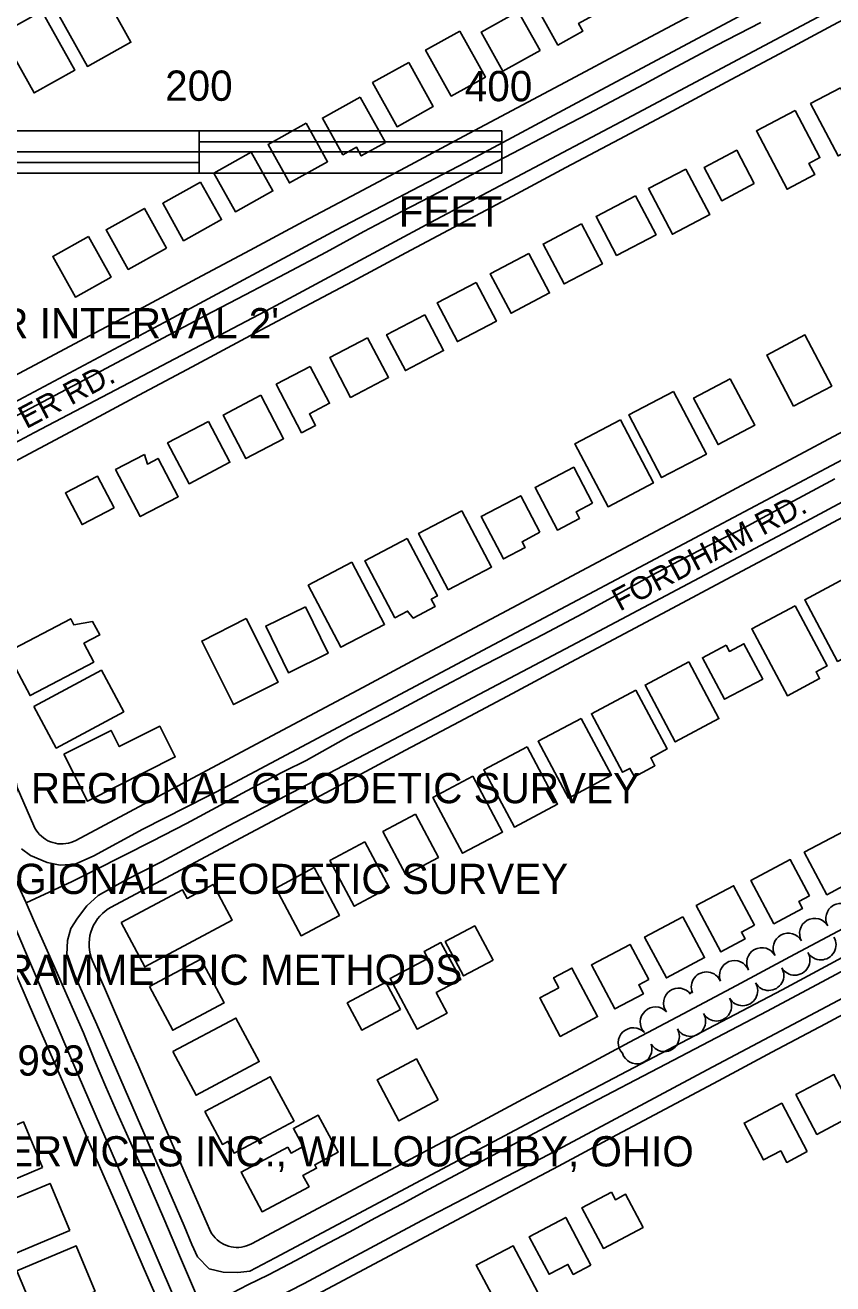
# Model space of a CAD drawing. Extents: x -25029 to 2274964, y -81170 to 687028.
# Drawn here: x 6130 to 6664, y -68706 to -67874 of the extents above; entities that cross this region are included whole.
import ezdxf

# ---------------------------------------------------------------- set-up
doc = ezdxf.new("R2010")
doc.units = 0
for name, color, linetype in [('81911BEA - RW_X_Fee_RW', 7, 'Continuous'), ('BLDG', 7, 'Continuous'), ('GE_X_CL_2000', 7, 'Continuous'), ('ROAD', 7, 'Continuous'), ('ROAD-NAME', 7, 'Continuous'), ('TI_CON_IN', 7, 'Continuous'), ('TI_SCLBAR', 7, 'Continuous'), ('TI_TITLE', 7, 'Continuous'), ('TREES', 7, 'Continuous')]:
    doc.layers.add(name, color=color, linetype=linetype)

msp = doc.modelspace()

# ---------------------------------------------------------------- linework, layer by layer
at = {"layer": '81911BEA - RW_X_Fee_RW'}
for points in [[(6750.2, -67771.92), (6631.95, -67834.89), (6596.64, -67853.69), (6561.33, -67872.49), (6526.02, -67891.29), (6490.72, -67910.09), (6455.41, -67928.89), (6420.1, -67947.69), (6384.8, -67966.49), (6349.49, -67985.29), (6314.18, -68004.09), (6278.87, -68022.89), (6243.57, -68041.69), (6208.26, -68060.5), (6172.95, -68079.3), (6052.46, -68143.46)], [(6777.01, -67814.29), (6664.17, -67874.37), (6628.87, -67893.17), (6593.56, -67911.97), (6558.25, -67930.77), (6522.95, -67949.57), (6487.64, -67968.38), (6452.33, -67987.18), (6417.03, -68005.98), (6381.72, -68024.78), (6346.41, -68043.58), (6311.1, -68062.38), (6275.8, -68081.18), (6240.49, -68099.98), (6205.18, -68118.78), (6169.88, -68137.58), (6082.42, -68184.15)], [(6895.24, -68023.24), (6776.98, -68086.21), (6741.68, -68105.01), (6706.37, -68123.81), (6671.06, -68142.61), (6635.76, -68161.41), (6600.45, -68180.21), (6565.14, -68199.02), (6529.84, -68217.82), (6494.53, -68236.62), (6459.22, -68255.42), (6423.91, -68274.22), (6388.61, -68293.02), (6353.3, -68311.82), (6317.99, -68330.62), (6282.69, -68349.42), (6163.51, -68412.88)], [(6922.05, -68065.61), (6805.33, -68127.77), (6770.02, -68146.57), (6734.71, -68165.37), (6699.4, -68184.17), (6664.1, -68202.97), (6628.79, -68221.77), (6593.48, -68240.57), (6558.18, -68259.37), (6522.87, -68278.17), (6487.56, -68296.97), (6452.26, -68315.77), (6416.95, -68334.58), (6381.64, -68353.38), (6346.33, -68372.18), (6311.03, -68390.98), (6275.72, -68409.78), (6187.02, -68457.01)], [(6135.77, -68403.22), (6120.38, -68367.87), (6104.36, -68331.09), (6088.33, -68294.3), (6072.31, -68257.52), (6063.72, -68237.8)], [(6326.23, -68965.68), (6316.67, -68943.73), (6298.7, -68902.47), (6280.73, -68861.22), (6262.76, -68819.96), (6244.79, -68778.7), (6226.82, -68737.45), (6208.85, -68696.19), (6190.88, -68654.93), (6172.91, -68613.68), (6154.94, -68572.42), (6136.97, -68531.16), (6119, -68489.91), (6101.03, -68448.65), (6083.06, -68407.4), (6065.09, -68366.14), (6047.12, -68324.88), (6029.15, -68283.62), (6013.1, -68246.78)], [(7037.26, -68276.08), (6918.1, -68339.53), (6882.79, -68358.33), (6847.48, -68377.14), (6812.18, -68395.94), (6776.87, -68414.74), (6741.56, -68433.54), (6706.26, -68452.34), (6670.95, -68471.14), (6635.64, -68489.94), (6600.33, -68508.74), (6565.03, -68527.54), (6529.72, -68546.34), (6494.41, -68565.15), (6459.11, -68583.95), (6423.8, -68602.75), (6388.49, -68621.55), (6279.64, -68679.51)], [(7060.76, -68320.21), (6941.6, -68383.67), (6906.29, -68402.47), (6870.99, -68421.27), (6835.68, -68440.07), (6800.37, -68458.87), (6765.07, -68477.67), (6729.76, -68496.47), (6694.45, -68515.27), (6659.14, -68534.07), (6623.84, -68552.87), (6588.53, -68571.68), (6553.22, -68590.48), (6517.92, -68609.28), (6482.61, -68628.08), (6447.3, -68646.88), (6411.99, -68665.68), (6303.16, -68723.64)], [(6135.77, -68403.22), (6136.53, -68404.78), (6137.43, -68406.26), (6138.45, -68407.67), (6139.59, -68408.98), (6140.83, -68410.19), (6142.18, -68411.28), (6143.62, -68412.26), (6145.13, -68413.1), (6146.71, -68413.81), (6148.35, -68414.38), (6150.04, -68414.81), (6151.75, -68415.09), (6153.48, -68415.22), (6155.22, -68415.2), (6156.94, -68415.03), (6158.65, -68414.71), (6160.32, -68414.24), (6161.94, -68413.63), (6163.51, -68412.88)], [(6187.02, -68457.01), (6184.93, -68458.25), (6182.95, -68459.66), (6181.11, -68461.24), (6179.41, -68462.98), (6177.87, -68464.85), (6176.5, -68466.86), (6175.32, -68468.98), (6174.32, -68471.19), (6173.52, -68473.48), (6172.93, -68475.84), (6172.54, -68478.24), (6172.36, -68480.66), (6172.4, -68483.08), (6172.65, -68485.5), (6173.12, -68487.88), (6173.78, -68490.22), (6174.66, -68492.49)], [(6174.66, -68492.49), (6182.44, -68510.35), (6188.44, -68524.14), (6200.46, -68551.73), (6204.47, -68560.93), (6218.49, -68593.11), (6220.49, -68597.71), (6236.51, -68634.5), (6251.91, -68669.84)], [(6251.91, -68669.84), (6252.67, -68671.4), (6253.56, -68672.89), (6254.58, -68674.29), (6255.72, -68675.61), (6256.97, -68676.81), (6258.31, -68677.91), (6259.75, -68678.88), (6261.26, -68679.73), (6262.85, -68680.44), (6264.49, -68681.01), (6266.17, -68681.44), (6267.88, -68681.72), (6269.61, -68681.85), (6271.35, -68681.82), (6273.08, -68681.65), (6274.78, -68681.33), (6276.45, -68680.87), (6278.08, -68680.26), (6279.64, -68679.51)]]:
    msp.add_lwpolyline(points, dxfattribs=at)
at = {"layer": 'BLDG'}
for points in [[(6177.13, -67844.46), (6200.03, -67885.51), (6171.25, -67901.56), (6148.35, -67860.52)], [(6480.85, -67849.93), (6478.32, -67845.4), (6489.12, -67839.37), (6505.12, -67868.04), (6495.94, -67873.16), (6498.78, -67878.26), (6482.34, -67887.43), (6466.03, -67858.2)], [(6141.13, -67865.02), (6162.88, -67904.01), (6136, -67919.01), (6114.25, -67880.02)], [(6470.54, -67890.98), (6445.99, -67904.68), (6431.58, -67878.85), (6456.13, -67865.16)], [(6417.42, -67878.16), (6434.38, -67908.56), (6411.78, -67921.17), (6394.82, -67890.77)], [(6383.66, -67898.84), (6399.92, -67927.98), (6376, -67941.33), (6359.74, -67912.18)], [(6669.13, -67915.64), (6670.51, -67918.26), (6674.37, -67916.23), (6691.23, -67948.29), (6687.15, -67950.44), (6690.1, -67956.05), (6681.61, -67960.51), (6678.65, -67954.87), (6667.55, -67960.7), (6649.34, -67926.04)], [(6351.55, -67921.74), (6368.3, -67951.76), (6352.33, -67960.67), (6349.09, -67954.85), (6340.11, -67959.86), (6326.6, -67935.65)], [(6639.2, -67930.73), (6655.51, -67961.77), (6648.28, -67965.57), (6652.18, -67972.97), (6633.81, -67982.63), (6613.61, -67944.18)], [(6315.78, -67939.03), (6329.97, -67964.47), (6304.83, -67978.5), (6290.63, -67953.06)], [(6279.56, -67958.18), (6293.83, -67983.77), (6269.1, -67997.57), (6254.82, -67971.98)], [(6612.15, -67978.98), (6590.67, -67990.27), (6579.07, -67968.2), (6600.55, -67956.91)], [(6566.86, -67969.31), (6582.69, -67999.43), (6557.99, -68012.42), (6542.16, -67982.29)], [(6246.05, -67977.93), (6259.88, -68002.71), (6234.85, -68016.68), (6221.02, -67991.9)], [(6533.71, -67986.94), (6547.25, -68012.7), (6521.12, -68026.44), (6507.57, -68000.68)], [(6223.54, -68021.56), (6198.19, -68035.7), (6183.54, -68009.44), (6208.89, -67995.3)], [(6497.88, -68005.58), (6511.74, -68031.94), (6486.4, -68045.26), (6472.54, -68018.89)], [(6171.94, -68013.86), (6186.92, -68040.71), (6163.31, -68053.89), (6148.33, -68027.03)], [(6463.1, -68025.08), (6476.84, -68051.22), (6451.3, -68064.64), (6437.56, -68038.51)], [(6428.18, -68044.21), (6441.63, -68069.81), (6415.89, -68083.33), (6402.44, -68057.74)], [(6394.33, -68065.59), (6406.76, -68089.23), (6381.5, -68102.51), (6369.07, -68078.87)], [(6356.51, -68080.75), (6370.33, -68107.06), (6345.24, -68120.25), (6331.41, -68093.94)], [(6638.08, -68125.99), (6620.34, -68092.24), (6645.61, -68078.96), (6663.35, -68112.71)], [(6318.56, -68099.7), (6331.39, -68124.11), (6318.02, -68131.14), (6322.04, -68138.78), (6312.88, -68143.6), (6296.03, -68111.54)], [(6596.31, -68107.96), (6612.45, -68138.65), (6588.18, -68151.41), (6572.05, -68120.71)], [(6285.85, -68118.84), (6300.94, -68147.54), (6276.07, -68160.61), (6260.98, -68131.91)], [(6558.68, -68116.25), (6580.47, -68157.69), (6550.91, -68173.22), (6529.13, -68131.78)], [(6251.2, -68136.07), (6265.39, -68163.06), (6238.4, -68177.24), (6224.21, -68150.25)], [(6523.61, -68135.05), (6545.5, -68176.71), (6515.49, -68192.48), (6493.59, -68150.83)], [(6208.88, -68157.84), (6210.88, -68164.26), (6217.98, -68160.53), (6231.27, -68185.81), (6206.19, -68198.99), (6189.83, -68167.86)], [(6505.25, -68190.17), (6494.34, -68195.91), (6496.6, -68200.2), (6482.03, -68207.86), (6467.24, -68179.73), (6492.73, -68166.34)], [(6188.83, -68193.12), (6167.71, -68204.21), (6156.73, -68183.31), (6177.84, -68172.21)], [(6470.4, -68209.32), (6458.57, -68215.54), (6460.62, -68219.44), (6446.25, -68226.99), (6431.52, -68198.96), (6457.72, -68185.19)], [(6418.84, -68195.06), (6438.41, -68232.29), (6409.76, -68247.35), (6390.19, -68210.12)], [(6382.67, -68213.51), (6402.6, -68251.42), (6398.52, -68253.56), (6401.06, -68258.39), (6386.58, -68266), (6382.91, -68261.37), (6374.51, -68265.78), (6354.75, -68228.19)], [(6346.14, -68229.19), (6367.68, -68270.16), (6338.78, -68285.35), (6317.24, -68244.38)], [(6674.62, -68238.42), (6696.34, -68279.2), (6667.26, -68294.68), (6645.54, -68253.91)], [(6315.34, -68258.53), (6330.36, -68289.3), (6304.15, -68302.1), (6289.12, -68271.34)], [(6639.09, -68257.83), (6660.29, -68297.64), (6652.98, -68301.54), (6655.36, -68306.01), (6634.06, -68317.36), (6610.47, -68273.07)], [(6118.22, -68288.49), (6160.18, -68266.5), (6162.24, -68270.42), (6174.69, -68268.3), (6179.33, -68277.16), (6168.9, -68282.63), (6175.44, -68295.12), (6133.28, -68317.22)], [(6276.24, -68266.38), (6297.35, -68308.34), (6267.92, -68323.15), (6246.81, -68281.18)], [(6593.51, -68283.88), (6595.74, -68288.06), (6605.29, -68282.97), (6617.71, -68306.29), (6592.54, -68319.69), (6577.9, -68292.19)], [(6135.88, -68324.4), (6180.45, -68300.45), (6195.24, -68327.97), (6150.67, -68351.92)], [(6568.77, -68294.95), (6588.75, -68332.47), (6559.89, -68347.84), (6539.91, -68310.32)], [(6533.75, -68313.61), (6554.47, -68352.51), (6543.64, -68358.28), (6546.5, -68363.65), (6532.91, -68370.89), (6529.95, -68365.32), (6525.08, -68367.91), (6504.47, -68329.21)], [(6497.62, -68332.27), (6517.64, -68369.85), (6489.25, -68384.97), (6469.24, -68347.39)], [(6155.6, -68355.99), (6186.86, -68340.22), (6192.29, -68350.99), (6219.08, -68337.47), (6229.34, -68357.8), (6171.28, -68387.08)], [(6461.92, -68351.02), (6482.1, -68388.91), (6453.5, -68404.15), (6433.31, -68366.26)], [(6426.03, -68370.5), (6445.68, -68407.39), (6419.27, -68421.46), (6399.62, -68384.57)], [(6388.06, -68395.69), (6403.25, -68424.21), (6381.82, -68435.62), (6366.63, -68407.11)], [(6683.98, -68430.13), (6676.88, -68433.91), (6679.39, -68438.63), (6660.22, -68448.84), (6645.24, -68420.73), (6671.51, -68406.74)], [(6354.7, -68413.95), (6370.76, -68444.1), (6347.6, -68456.43), (6331.55, -68426.28)], [(6648.75, -68449.58), (6641.6, -68453.39), (6644.03, -68457.94), (6625.18, -68467.98), (6609.96, -68439.41), (6635.95, -68425.56)], [(6321.04, -68430.9), (6337.84, -68462.44), (6312.51, -68475.93), (6295.71, -68444.39)], [(6193.51, -68467.12), (6234.06, -68445.52), (6237.09, -68451.21), (6254.27, -68442.06), (6266.87, -68465.72), (6209.14, -68496.47)], [(6612.26, -68468.88), (6603.6, -68473.49), (6606.04, -68478.06), (6590.06, -68486.58), (6573.78, -68456), (6598.41, -68442.88)], [(6439.47, -68492.12), (6419.96, -68502.51), (6407.85, -68479.78), (6427.36, -68469.38)], [(6564.89, -68463.37), (6579.27, -68490.37), (6554, -68503.83), (6539.62, -68476.83)], [(6396.34, -68490.87), (6393.91, -68486.3), (6404.99, -68480.4), (6418.02, -68504.87), (6401.84, -68513.49), (6409.03, -68526.99), (6389.19, -68537.56), (6371.39, -68504.16)], [(6542.33, -68504.77), (6535.71, -68508.3), (6538.87, -68514.24), (6520, -68524.29), (6504.5, -68495.21), (6530, -68481.63)], [(6212.25, -68509.55), (6246.25, -68491.45), (6261.63, -68520.32), (6227.63, -68538.42)], [(6482.97, -68510.25), (6479.49, -68503.72), (6491.55, -68497.3), (6508.59, -68529.3), (6483.85, -68542.48), (6470.28, -68517)], [(6378.16, -68524.61), (6352.57, -68538.24), (6343, -68520.26), (6368.58, -68506.64)], [(6227.77, -68552.49), (6269.46, -68530.29), (6284.8, -68559.1), (6243.11, -68581.3)], [(6403.23, -68584.43), (6377.22, -68598.28), (6362.77, -68571.15), (6388.78, -68557.3)], [(6307.82, -68598.45), (6268.24, -68619.53), (6264.14, -68611.82), (6260.47, -68613.77), (6248.91, -68592.07), (6292.15, -68569.04)], [(6678.72, -68593.92), (6653.58, -68607.2), (6639.69, -68580.89), (6664.83, -68567.61)], [(6647.16, -68618.48), (6633.6, -68625.64), (6629.62, -68618.11), (6618.31, -68624.08), (6605.45, -68599.72), (6630.32, -68586.59)], [(6141.6, -68629.12), (6101.95, -68645.69), (6089.27, -68615.35), (6128.92, -68598.78)], [(6303.84, -68615.58), (6305.92, -68619.5), (6313.85, -68615.28), (6307.45, -68603.26), (6323.87, -68594.51), (6336.92, -68619), (6321.48, -68627.23), (6322.7, -68629.51), (6313.76, -68634.27), (6317.74, -68641.75), (6286.71, -68658.28), (6272.78, -68632.12)], [(6159.55, -68670.72), (6115.09, -68689.31), (6102.05, -68658.13), (6146.52, -68639.54)], [(6517.68, -68645.39), (6520.3, -68650.35), (6527.09, -68646.77), (6538.63, -68668.61), (6512.35, -68682.49), (6498.2, -68655.68)], [(6504.09, -68693.54), (6492.45, -68699.69), (6488.95, -68693.06), (6476.49, -68699.64), (6463.35, -68674.76), (6487.46, -68662.03)], [(6176.4, -68710.94), (6137.19, -68727.33), (6124.62, -68697.27), (6163.83, -68680.87)], [(6469.07, -68711.74), (6456.83, -68718.2), (6453.96, -68712.77), (6441.87, -68719.16), (6428.36, -68693.57), (6452.69, -68680.72)]]:
    msp.add_lwpolyline(points, close=True, dxfattribs=at)
at = {"layer": 'GE_X_CL_2000'}
for points in [[(6017.25, -68190.1), (6081.43, -68154.78), (6173.5, -68106.47), (6248.76, -68066.3), (6275.56, -68052.36), (6302.35, -68038.37), (6329.14, -68024.32), (6354.02, -68010.69), (6379.07, -67997.34), (6404.28, -67984.28), (6430.92, -67970.12), (6457.64, -67956.09), (6484.43, -67942.18), (6502.78, -67932.66), (6521.08, -67923.03), (6539.34, -67913.27), (6557.54, -67903.4), (6586.99, -67887.8), (6616.57, -67872.43)], [(6130.69, -68454.25), (6145.95, -68447.21), (6161.13, -68440.01), (6176.23, -68432.64), (6214.03, -68413.51), (6236.69, -68401.66), (6259.21, -68389.55), (6273.24, -68381.98), (6287.36, -68374.55), (6301.57, -68367.26), (6315.86, -68360.12), (6329.92, -68352.15), (6344.09, -68344.36), (6358.37, -68336.78), (6372.75, -68329.39), (6400.28, -68314.6), (6427.91, -68300.03), (6455.64, -68285.67), (6472.5, -68276.92), (6498.7, -68263.02), (6520.06, -68251.38), (6541.29, -68239.52), (6562.58, -68228.26), (6583.97, -68217.18), (6605.45, -68206.29), (6635.37, -68190.11), (6665.38, -68174.12)], [(6017.25, -68190.1), (6024.78, -68208.91), (6031.46, -68224.88), (6038.37, -68240.76), (6045.52, -68256.54), (6052.68, -68273.3), (6074.2, -68323.71), (6105.97, -68398.61), (6115.86, -68420.83), (6125.73, -68443.08), (6130.69, -68454.25)], [(6247.29, -68722.58), (6257.02, -68717.21), (6277.34, -68706.58), (6290.9, -68699.95), (6309, -68690.43), (6326.63, -68681.13), (6344.23, -68671.78), (6361.78, -68662.4), (6379.28, -68652.99), (6396.8, -68643.53), (6498.84, -68589.31), (6553.76, -68560.74), (6620.61, -68525.76), (6659.86, -68504.85), (6703.01, -68481.69), (6741.79, -68461.59), (6755.14, -68454.46), (6798.75, -68431.19), (6854.62, -68401.61), (7006.44, -68322.75), (7080.48, -68282.15), (7106.81, -68267.71)], [(6130.69, -68454.25), (6135.6, -68465.33), (6145.45, -68487.59), (6168.67, -68540.13), (6175.94, -68558.19), (6183.35, -68575.84), (6191.03, -68593.37), (6199.05, -68610.92), (6210.5, -68636.83), (6221.77, -68662.77), (6232.82, -68688.76), (6247.29, -68722.58)]]:
    msp.add_lwpolyline(points, dxfattribs=at)
at = {"layer": 'ROAD'}
for points in [[(6093.1, -68166.22), (6136.33, -68143.36), (6207.7, -68106.01), (6293.21, -68060.97), (6398.01, -68004.63), (6531.44, -67934.25), (6699.4, -67844.85)], [(6602.01, -67868.61), (6504.35, -67920.56), (6421.2, -67965.03), (6335.84, -68009.51), (6222.03, -68070.75), (6122.83, -68123.62)], [(6764.37, -68439.68), (6630.65, -68511.63), (6474.74, -68593.29), (6295.42, -68688.8), (6278.72, -68697.44), (6270.58, -68698.5), (6261.08, -68698.2), (6251.82, -68696.06), (6244.04, -68688.07), (6240.31, -68679.86), (6235.11, -68667.69), (6177.4, -68534.58), (6159.89, -68495.4), (6157.6, -68488.31), (6158.09, -68479.07), (6160.19, -68471.14), (6164.74, -68464.28), (6170.9, -68456.26), (6178.24, -68449.29), (6196.43, -68439.1), (6220.19, -68427.09), (6264.4, -68403.37), (6373.6, -68346.2), (6491.03, -68284.47), (6649.53, -68200.41), (6784.28, -68128.16)], [(6717.2, -68136.53), (6587.55, -68205.29), (6436.18, -68285.42), (6265.15, -68376.39), (6207.93, -68405.61), (6175.54, -68423.23), (6163.11, -68428.56), (6153.21, -68429.19), (6144.5, -68427.58), (6133.66, -68422.93), (6127.62, -68418.4)], [(5770.88, -68312.79), (5836.88, -68284.43), (5919.48, -68248.95), (5974.6, -68225), (5985.1, -68220.89), (5994.36, -68220.62), (6003.18, -68222.62), (6011.19, -68226.69), (6017.36, -68230.78), (6020.46, -68233.71), (6026.88, -68247.94), (6037.55, -68271.85), (6043.66, -68285.83), (6052.51, -68306.65), (6067.17, -68340.62), (6091.69, -68398.54), (6121.82, -68467.06), (6161.61, -68559.59), (6190.46, -68626.49), (6242.95, -68748.36)], [(6271.85, -68748.36), (6271.92, -68743.03), (6273.39, -68737.36), (6277.32, -68730.11), (6283, -68723.54), (6294.67, -68715.91), (6314.45, -68705.7), (6392.26, -68664.02), (6476.27, -68620.52), (6581, -68564.56), (6682.58, -68510.73)]]:
    msp.add_lwpolyline(points, dxfattribs=at)
at = {"layer": 'TI_SCLBAR'}
for p, q in [((5845.21, -67944.05), (6445.21, -67944.05)), ((6245.21, -67972.05), (6245.21, -67944.05)), ((6445.21, -67972.05), (6445.21, -67944.05)), ((6245.15, -67951.3), (6444.87, -67951.3)), ((5845.21, -67958.05), (6445.21, -67958.05)), ((6044.94, -67964.97), (6244.9, -67964.97)), ((5845.21, -67972.05), (6445.21, -67972.05))]:
    msp.add_line(p, q, dxfattribs=at)
at = {"layer": 'TREES'}
for centre, radius, start, end in [((6669.45, -68464.48), 10, 29.74023, 209.74023), ((6652.09, -68474.4), 10, 29.74023, 209.74023), ((6634.64, -68484.18), 10, 28.79875, 208.79875), ((6656.21, -68481.87), 10, 210.34832, 30.34832), ((6617.12, -68493.81), 10, 28.79849, 208.79849), ((6599.06, -68502.31), 10, 21.59148, 201.59148), ((6638.95, -68491.97), 10, 210.34832, 30.34832), ((6580.51, -68509.8), 10, 22.39886, 202.39886), ((6621.69, -68502.08), 10, 210.34832, 30.34832), ((6561.99, -68520.35), 9.83, 35.963, 215.963), ((6604.43, -68512.18), 10, 210.34832, 30.34832), ((6570.6, -68514.09), 0.82, 35.963, 215.963), ((6587.18, -68522.29), 10, 210.34832, 30.34832), ((6546.76, -68532.98), 10, 43.32658, 223.32658), ((6569.92, -68532.39), 10, 210.34832, 30.34832), ((6532.22, -68546.72), 10, 43.45523, 223.45523), ((6552.66, -68542.5), 10, 210.34832, 30.34832), ((6534.5, -68550.57), 10, 197.59903, 17.59903)]:
    msp.add_arc(centre, radius, start, end, dxfattribs=at)

# ---------------------------------------------------------------- texts
at = {"layer": 'ROAD-NAME'}
for s, height, rotation, p in [('CHESTER RD.', 15, 27.87371, (6070.65, -68173.12)), ('FORDHAM RD.', 14.9999, 27.91048, (6523.2, -68261.86))]:
    msp.add_text(s, height=height, rotation=rotation, dxfattribs=at).set_placement(p)
at = {"layer": 'TI_CON_IN'}
msp.add_text("CONTOUR INTERVAL 2'", height=20, dxfattribs=at).set_placement((5997.05, -68081.23))
at = {"layer": 'TI_SCLBAR'}
for s, p in [('200', (6222.62, -67924.24)), ('400', (6420.76, -67924.53)), ('FEET', (6377.09, -68007.44))]:
    msp.add_text(s, height=20, dxfattribs=at).set_placement(p)
at = {"layer": 'TI_TITLE'}
for s, p in [('PRIMARY TRAVERSE : CLEVELAND REGIONAL GEODETIC SURVEY', (5671.64, -68388.36)), ('PRECISE LEVELS : CLEVELAND REGIONAL GEODETIC SURVEY', (5671.64, -68448.36)), ('MAPPING PREPARED BY PHOTOGRAMMETRIC METHODS', (5671.64, -68508.36)), ('DATE OF PHOTOGRAPHY : APRIL 1993', (5671.64, -68568.36)), ('AEROCON PHOTOGRAMMETRIC SERVICES INC., WILLOUGHBY, OHIO', (5671.64, -68628.36))]:
    msp.add_text(s, height=20, dxfattribs=at).set_placement(p)

doc.saveas('drawing.dxf')
